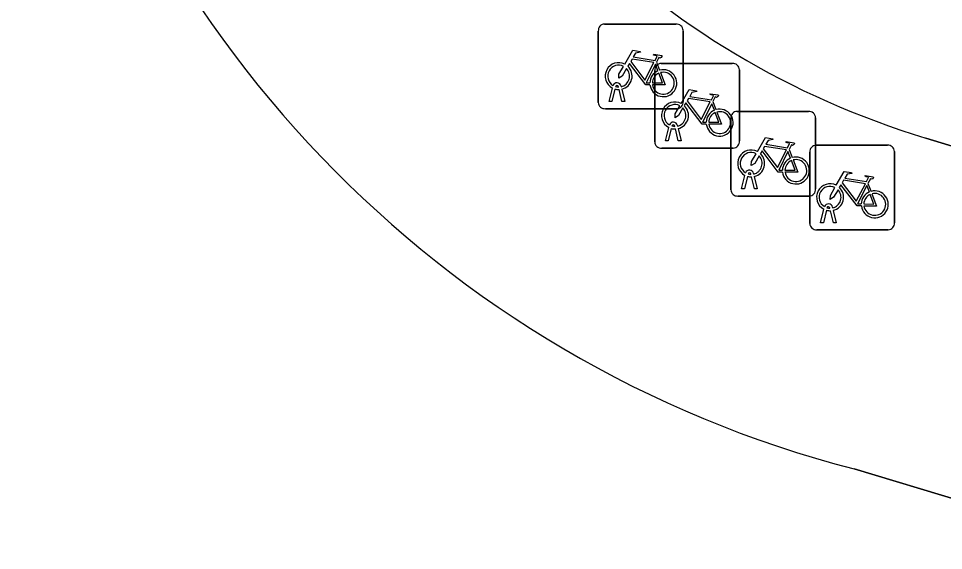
# Model space of a CAD drawing. Extents: x 158455 to 159797, y 387218 to 388672.
# Drawn here: x 159428.83 to 159439.74, y 387988.51 to 387994.8 of the extents above; entities that cross this region are included whole.
import ezdxf

# ---------------------------------------------------------------- set-up
doc = ezdxf.new("R2010")
doc.units = 0
for name, color, linetype in [('IMGEO_Erf', 7, 'Continuous'), ('IMGEO_Fietsenrek', 7, 'Continuous'), ('IMGEO_Rijbaan_lokaal_open', 7, 'Continuous'), ('IMGEO_Voetpad_open', 7, 'Continuous')]:
    doc.layers.add(name, color=color, linetype=linetype)

msp = doc.modelspace()

# ---------------------------------------------------------------- linework, layer by layer
at = {"layer": 'IMGEO_Erf'}
msp.add_lwpolyline([(159428.999, 387999.584), (159428.899, 388000), (159427.598, 388005.41), (159424.429, 388004.676), (159425.57, 388000), (159425.72, 387999.387), (159401.26, 387993.403), (159395.063, 387991.886), (159393.786, 387997.106), (159393.25, 387999.675), (159367.637, 387993.397), (159379.01, 387946.775), (159402.496, 387932.887), (159463.241, 387947.593), (159472.802, 387979.182), (159455.298, 387984.465), (159438.688, 387989.478)], dxfattribs=at)
msp.add_arc((159442.023, 388002.373), 13.32, 192.0884, 255.4979, dxfattribs=at)
at = {"layer": 'IMGEO_Fietsenrek'}
for p, q in [((159435.745, 387994.73), (159436.586, 387994.73)), ((159436.586, 387994.73), (159435.745, 387994.73)), ((159436.67, 387994.655), (159436.67, 387993.814)), ((159436.67, 387993.814), (159436.67, 387994.655)), ((159435.67, 387993.805), (159435.67, 387994.646)), ((159435.67, 387994.646), (159435.67, 387993.805)), ((159436.357, 387994.279), (159436.393, 387994.184)), ((159436.41, 387994.265), (159437.251, 387994.265)), ((159437.251, 387994.265), (159436.41, 387994.265)), ((159436.335, 387993.34), (159436.335, 387994.181)), ((159436.335, 387994.181), (159436.335, 387993.34)), ((159437.335, 387994.19), (159437.335, 387993.349)), ((159437.335, 387993.349), (159437.335, 387994.19)), ((159435.797, 387993.814), (159435.836, 387993.974)), ((159435.866, 387993.962), (159435.831, 387993.814)), ((159435.908, 387993.986), (159435.907, 387993.99)), ((159435.949, 387993.814), (159435.915, 387993.956)), ((159435.939, 387993.997), (159435.94, 387993.99)), ((159435.947, 387993.96), (159435.982, 387993.814)), ((159435.831, 387993.814), (159435.797, 387993.814)), ((159435.982, 387993.814), (159435.949, 387993.814)), ((159437.022, 387993.814), (159437.058, 387993.719)), ((159436.595, 387993.73), (159435.754, 387993.73)), ((159435.754, 387993.73), (159436.595, 387993.73)), ((159437.308, 387993.699), (159438.149, 387993.699)), ((159438.149, 387993.699), (159437.308, 387993.699)), ((159437.233, 387992.774), (159437.233, 387993.615)), ((159437.233, 387993.615), (159437.233, 387992.774)), ((159438.233, 387993.624), (159438.233, 387992.783)), ((159438.233, 387992.783), (159438.233, 387993.624)), ((159436.462, 387993.349), (159436.501, 387993.509)), ((159436.531, 387993.497), (159436.496, 387993.349)), ((159436.573, 387993.521), (159436.572, 387993.525)), ((159436.614, 387993.349), (159436.58, 387993.491)), ((159436.604, 387993.532), (159436.605, 387993.525)), ((159436.612, 387993.495), (159436.647, 387993.349)), ((159436.496, 387993.349), (159436.462, 387993.349)), ((159436.647, 387993.349), (159436.614, 387993.349)), ((159437.26, 387993.265), (159436.419, 387993.265)), ((159436.419, 387993.265), (159437.26, 387993.265)), ((159437.92, 387993.248), (159437.956, 387993.153)), ((159438.239, 387993.3), (159439.08, 387993.3)), ((159439.08, 387993.3), (159438.239, 387993.3)), ((159438.164, 387992.375), (159438.164, 387993.216)), ((159438.164, 387993.216), (159438.164, 387992.375)), ((159439.164, 387993.225), (159439.164, 387992.384)), ((159439.164, 387992.384), (159439.164, 387993.225)), ((159437.36, 387992.783), (159437.399, 387992.943)), ((159437.429, 387992.931), (159437.394, 387992.783)), ((159437.471, 387992.955), (159437.47, 387992.959)), ((159437.512, 387992.783), (159437.478, 387992.925)), ((159437.502, 387992.966), (159437.503, 387992.959)), ((159437.51, 387992.929), (159437.545, 387992.783)), ((159438.851, 387992.849), (159438.887, 387992.754)), ((159438.158, 387992.699), (159437.317, 387992.699)), ((159437.317, 387992.699), (159438.158, 387992.699)), ((159437.394, 387992.783), (159437.36, 387992.783)), ((159437.545, 387992.783), (159437.512, 387992.783)), ((159438.291, 387992.384), (159438.33, 387992.544)), ((159438.36, 387992.532), (159438.325, 387992.384)), ((159438.402, 387992.556), (159438.401, 387992.56)), ((159438.443, 387992.384), (159438.409, 387992.526)), ((159438.433, 387992.567), (159438.434, 387992.56)), ((159438.441, 387992.53), (159438.476, 387992.384)), ((159438.325, 387992.384), (159438.291, 387992.384)), ((159438.476, 387992.384), (159438.443, 387992.384)), ((159439.089, 387992.3), (159438.248, 387992.3)), ((159438.248, 387992.3), (159439.089, 387992.3))]:
    msp.add_line(p, q, dxfattribs=at)
for points in [[(159435.983, 387994.256), (159436.078, 387994.42), (159436.164, 387994.406), (159436.166, 387994.397), (159436.11, 387994.386), (159436.083, 387994.341), (159436.339, 387994.3)], [(159436.339, 387994.3), (159436.364, 387994.349), (159436.358, 387994.353), (159436.335, 387994.357), (159436.323, 387994.364), (159436.322, 387994.367), (159436.324, 387994.372), (159436.419, 387994.357), (159436.421, 387994.347), (159436.411, 387994.334), (159436.399, 387994.328), (159436.385, 387994.334), (159436.357, 387994.279)], [(159436.004, 387994.204), (159435.952, 387994.114), (159435.912, 387994.089), (159435.913, 387994.136), (159435.968, 387994.23)], [(159436.279, 387994.012), (159436.229, 387994.012), (159436.038, 387994.263), (159436.019, 387994.231)], [(159436.326, 387994.275), (159436.069, 387994.316), (159436.052, 387994.287), (159436.219, 387994.067), (159436.326, 387994.275)], [(159436.374, 387994.177), (159436.344, 387994.254), (159436.235, 387994.036), (159436.278, 387994.036)], [(159436.308, 387994.036), (159436.428, 387994.035), (159436.384, 387994.149)], [(159436.404, 387994.156), (159436.459, 387994.011), (159436.309, 387994.011)], [(159436.648, 387993.791), (159436.743, 387993.955), (159436.829, 387993.941), (159436.831, 387993.932), (159436.775, 387993.921), (159436.748, 387993.876), (159437.004, 387993.835)], [(159437.004, 387993.835), (159437.029, 387993.884), (159437.023, 387993.888), (159437, 387993.892), (159436.988, 387993.899), (159436.987, 387993.902), (159436.989, 387993.907), (159437.084, 387993.892), (159437.086, 387993.882), (159437.076, 387993.869), (159437.064, 387993.863), (159437.05, 387993.869), (159437.022, 387993.814)], [(159436.944, 387993.547), (159436.894, 387993.547), (159436.703, 387993.798), (159436.684, 387993.766)], [(159436.991, 387993.81), (159436.734, 387993.851), (159436.717, 387993.822), (159436.884, 387993.602), (159436.991, 387993.81)], [(159437.039, 387993.712), (159437.009, 387993.789), (159436.9, 387993.571), (159436.943, 387993.571)], [(159436.669, 387993.739), (159436.617, 387993.649), (159436.577, 387993.624), (159436.578, 387993.671), (159436.633, 387993.765)], [(159436.973, 387993.571), (159437.093, 387993.57), (159437.049, 387993.684)], [(159437.069, 387993.691), (159437.124, 387993.546), (159436.974, 387993.546)], [(159437.546, 387993.225), (159437.641, 387993.389), (159437.727, 387993.375), (159437.729, 387993.366), (159437.673, 387993.355), (159437.646, 387993.31), (159437.902, 387993.269)], [(159437.889, 387993.244), (159437.632, 387993.285), (159437.615, 387993.256), (159437.782, 387993.036), (159437.889, 387993.244)], [(159437.902, 387993.269), (159437.927, 387993.318), (159437.921, 387993.322), (159437.898, 387993.326), (159437.886, 387993.333), (159437.885, 387993.336), (159437.887, 387993.341), (159437.982, 387993.326), (159437.984, 387993.316), (159437.974, 387993.303), (159437.962, 387993.297), (159437.948, 387993.303), (159437.92, 387993.248)], [(159437.567, 387993.173), (159437.515, 387993.083), (159437.475, 387993.058), (159437.476, 387993.105), (159437.531, 387993.199)], [(159437.842, 387992.981), (159437.792, 387992.981), (159437.601, 387993.232), (159437.582, 387993.2)], [(159437.937, 387993.146), (159437.907, 387993.223), (159437.798, 387993.005), (159437.841, 387993.005)], [(159437.871, 387993.005), (159437.991, 387993.004), (159437.947, 387993.118)], [(159437.967, 387993.125), (159438.022, 387992.98), (159437.872, 387992.98)], [(159438.477, 387992.826), (159438.572, 387992.99), (159438.658, 387992.976), (159438.66, 387992.967), (159438.604, 387992.956), (159438.577, 387992.911), (159438.833, 387992.87)], [(159438.833, 387992.87), (159438.858, 387992.919), (159438.852, 387992.923), (159438.829, 387992.927), (159438.817, 387992.934), (159438.816, 387992.937), (159438.818, 387992.942), (159438.913, 387992.927), (159438.915, 387992.917), (159438.905, 387992.904), (159438.893, 387992.898), (159438.879, 387992.904), (159438.851, 387992.849)], [(159438.498, 387992.774), (159438.446, 387992.684), (159438.406, 387992.659), (159438.407, 387992.706), (159438.462, 387992.8)], [(159438.773, 387992.582), (159438.723, 387992.582), (159438.532, 387992.833), (159438.513, 387992.801)], [(159438.82, 387992.845), (159438.563, 387992.886), (159438.546, 387992.857), (159438.713, 387992.637), (159438.82, 387992.845)], [(159438.868, 387992.747), (159438.838, 387992.824), (159438.729, 387992.606), (159438.772, 387992.606)], [(159438.802, 387992.606), (159438.922, 387992.605), (159438.878, 387992.719)], [(159438.898, 387992.726), (159438.953, 387992.581), (159438.803, 387992.581)]]:
    msp.add_lwpolyline(points, dxfattribs=at)
for centre, radius, start, end in [((159435.748, 387994.652), 0.0779, 92.4484, 184.2845), ((159435.748, 387994.652), 0.0779, 92.4484, 184.2845), ((159436.592, 387994.652), 0.0779, 2.4484, 94.2845), ((159436.592, 387994.652), 0.0779, 2.4484, 94.2845), ((159435.91, 387994.115), 0.159, 62.6766, 242.1369), ((159435.91, 387994.115), 0.129, 63.3192, 238.903), ((159435.91, 387994.115), 0.159, 283.5766, 46.6042), ((159436.413, 387994.187), 0.0779, 92.4484, 184.2845), ((159436.413, 387994.187), 0.0779, 92.4484, 184.2845), ((159437.257, 387994.187), 0.0779, 2.4484, 94.2845), ((159437.257, 387994.187), 0.0779, 2.4484, 94.2845), ((159435.91, 387994.115), 0.129, 283.6043, 43.4302), ((159436.437, 387994.031), 0.159, 113.3408, 178.3217), ((159436.437, 387994.031), 0.159, 187.0065, 105.7708), ((159436.437, 387994.031), 0.129, 113.923, 177.9556), ((159436.437, 387994.031), 0.129, 188.6715, 104.5883), ((159435.89, 387993.986), 0.0499, 12.8025, 158.6934), ((159435.89, 387993.986), 0.0174, 12.8025, 163.4502), ((159435.91, 387994.115), 0.159, 253.9967, 271.7867), ((159435.91, 387994.115), 0.129, 253.415, 269.0204), ((159435.748, 387993.808), 0.0779, 182.4484, 274.2845), ((159435.748, 387993.808), 0.0779, 182.4484, 274.2845), ((159436.575, 387993.65), 0.159, 62.6766, 242.1369), ((159436.592, 387993.808), 0.0779, 272.4484, 4.2845), ((159436.592, 387993.808), 0.0779, 272.4484, 4.2845), ((159436.575, 387993.65), 0.129, 63.3192, 238.903), ((159436.575, 387993.65), 0.129, 283.6043, 43.4302), ((159436.575, 387993.65), 0.159, 283.5766, 46.6042), ((159437.102, 387993.566), 0.159, 113.3408, 178.3217), ((159437.102, 387993.566), 0.159, 187.0065, 105.7708), ((159437.102, 387993.566), 0.129, 113.923, 177.9556), ((159437.102, 387993.566), 0.129, 188.6715, 104.5883), ((159437.311, 387993.621), 0.0779, 92.4484, 184.2845), ((159437.311, 387993.621), 0.0779, 92.4484, 184.2845), ((159438.155, 387993.621), 0.0779, 2.4484, 94.2845), ((159438.155, 387993.621), 0.0779, 2.4484, 94.2845), ((159436.555, 387993.521), 0.0499, 12.8025, 158.6934), ((159436.575, 387993.65), 0.159, 253.9967, 271.7867), ((159436.555, 387993.521), 0.0174, 12.8025, 163.4502), ((159436.575, 387993.65), 0.129, 253.415, 269.0204), ((159437.257, 387993.343), 0.0779, 272.4484, 4.2845), ((159437.257, 387993.343), 0.0779, 272.4484, 4.2845), ((159436.413, 387993.343), 0.0779, 182.4484, 274.2845), ((159436.413, 387993.343), 0.0779, 182.4484, 274.2845), ((159437.473, 387993.084), 0.159, 62.6766, 242.1369), ((159438.242, 387993.222), 0.0779, 92.4484, 184.2845), ((159438.242, 387993.222), 0.0779, 92.4484, 184.2845), ((159439.086, 387993.222), 0.0779, 2.4484, 94.2845), ((159439.086, 387993.222), 0.0779, 2.4484, 94.2845), ((159437.473, 387993.084), 0.129, 63.3192, 238.903), ((159437.473, 387993.084), 0.129, 283.6043, 43.4302), ((159437.473, 387993.084), 0.159, 283.5766, 46.6042), ((159438, 387993), 0.159, 113.3408, 178.3217), ((159438, 387993), 0.159, 187.0065, 105.7708), ((159438, 387993), 0.129, 188.6715, 104.5883), ((159438, 387993), 0.129, 113.923, 177.9556), ((159437.453, 387992.955), 0.0499, 12.8025, 158.6934), ((159437.473, 387993.084), 0.159, 253.9967, 271.7867), ((159437.453, 387992.955), 0.0174, 12.8025, 163.4502), ((159437.473, 387993.084), 0.129, 253.415, 269.0204), ((159438.404, 387992.685), 0.159, 62.6766, 242.1369), ((159438.404, 387992.685), 0.129, 63.3192, 238.903), ((159438.404, 387992.685), 0.159, 283.5766, 46.6042), ((159437.311, 387992.777), 0.0779, 182.4484, 274.2845), ((159437.311, 387992.777), 0.0779, 182.4484, 274.2845), ((159438.155, 387992.777), 0.0779, 272.4484, 4.2845), ((159438.155, 387992.777), 0.0779, 272.4484, 4.2845), ((159438.404, 387992.685), 0.129, 283.6043, 43.4302), ((159438.931, 387992.601), 0.159, 113.3408, 178.3217), ((159438.931, 387992.601), 0.159, 187.0065, 105.7708), ((159438.931, 387992.601), 0.129, 113.923, 177.9556), ((159438.931, 387992.601), 0.129, 188.6715, 104.5883), ((159438.384, 387992.556), 0.0499, 12.8025, 158.6934), ((159438.404, 387992.685), 0.159, 253.9967, 271.7867), ((159438.384, 387992.556), 0.0174, 12.8025, 163.4502), ((159438.404, 387992.685), 0.129, 253.415, 269.0204), ((159438.242, 387992.378), 0.0779, 182.4484, 274.2845), ((159438.242, 387992.378), 0.0779, 182.4484, 274.2845), ((159439.086, 387992.378), 0.0779, 272.4484, 4.2845), ((159439.086, 387992.378), 0.0779, 272.4484, 4.2845)]:
    msp.add_arc(centre, radius, start, end, dxfattribs=at)
at = {"layer": 'IMGEO_Rijbaan_lokaal_open'}
msp.add_lwpolyline([(159439.534, 387993.384), (159442.263, 387992.554), (159453.552, 387989.119), (159456.422, 387988.246), (159467.042, 387985.015), (159470.792, 387983.874), (159472.237, 387988.637), (159462.149, 387991.698), (159457.872, 387992.996), (159455.472, 387993.724), (159441.535, 387997.952)], dxfattribs=at)
msp.add_arc((159442.426, 388002.958), 10.001, 197.2032, 253.1938, dxfattribs=at)
at = {"layer": 'IMGEO_Voetpad_open'}
for points in [[(159505.926, 387973.185), (159500, 387974.988), (159497.608, 387975.716), (159497.172, 387974.281), (159484.783, 387978.05), (159485.219, 387979.485), (159482.349, 387980.358), (159481.913, 387978.923), (159471.533, 387982.082), (159471.969, 387983.516), (159470.792, 387983.874), (159467.042, 387985.015), (159466.606, 387983.581), (159455.986, 387986.812), (159456.422, 387988.246), (159453.552, 387989.119), (159453.116, 387987.685), (159441.827, 387991.119), (159442.263, 387992.554), (159439.534, 387993.384)], [(159438.688, 387989.478), (159455.298, 387984.465), (159472.802, 387979.182), (159475.805, 387978.276), (159497.305, 387971.787), (159500, 387970.974), (159502.904, 387970.045), (159506.105, 387969.022), (159508.212, 387968.348)]]:
    msp.add_lwpolyline(points, dxfattribs=at)
for centre, radius, start, end in [((159442.426, 388002.958), 10.001, 197.2032, 253.1938), ((159442.023, 388002.373), 13.32, 192.0884, 255.4979)]:
    msp.add_arc(centre, radius, start, end, dxfattribs=at)

doc.saveas('drawing.dxf')
